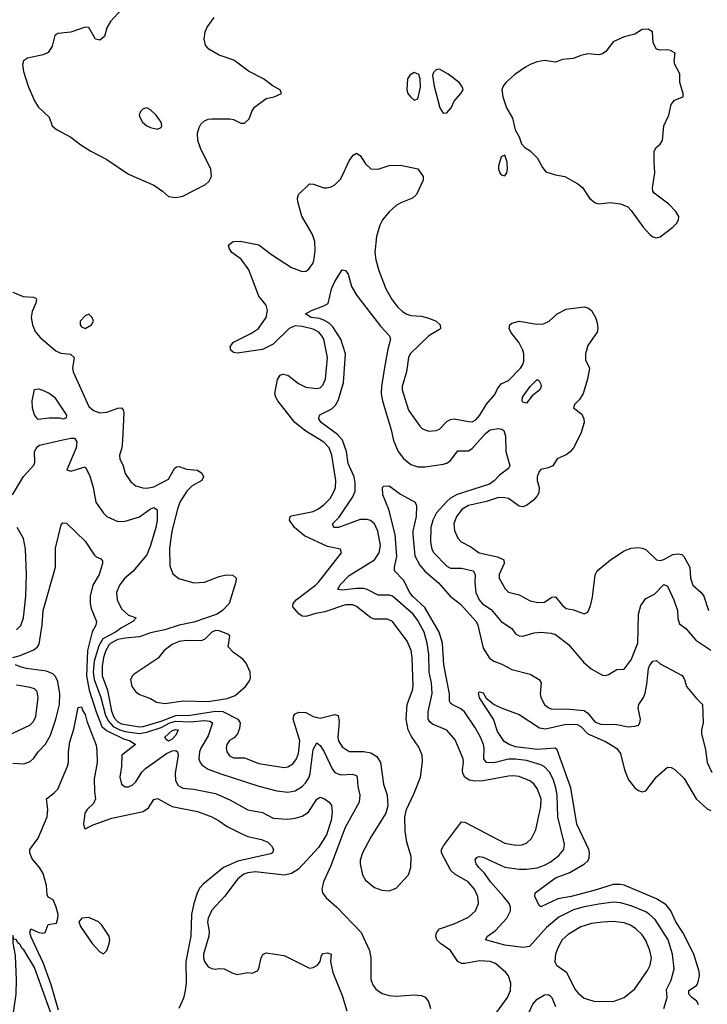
# Model space of a CAD drawing. Header units: inches. Extents: x 1384664 to 1536621, y 460766 to 646467.
# Tile 460 of 488: x 1485507 to 1489310, y 581833 to 587277. Entities that reach past the tile are written whole.
import ezdxf

# ---------------------------------------------------------------- set-up
doc = ezdxf.new("R2010")
doc.units = ezdxf.units.IN
doc.header["$MEASUREMENT"] = 0
doc.layers.add('B4588', color=7, linetype='Continuous')

msp = doc.modelspace()

# ---------------------------------------------------------------- linework, layer by layer
at = {"layer": 'B4588', "color": 5}
for points, elevation in [([(1486070, 587334.2), (1486010, 587267.7), (1485990, 587232.1), (1485975.8, 587184.2), (1485950, 587163.6), (1485926.2, 587170), (1485890, 587233.3), (1485870, 587236), (1485790, 587207.4), (1485718.5, 587201.5), (1485701, 587190), (1485687.7, 587130), (1485664.2, 587095.8), (1485637.6, 587082.4), (1485550, 587064.2), (1485527.7, 587050), (1485523, 587030), (1485527.7, 586990), (1485554, 586910), (1485588.6, 586828.6), (1485610, 586794.8), (1485670, 586738), (1485687.7, 586690), (1485710.4, 586670.4), (1485790, 586628.2), (1485845.5, 586585.5), (1485901.6, 586550), (1485990, 586504), (1486110, 586422.8), (1486250, 586362.4), (1486297.6, 586330), (1486330, 586300.5), (1486370, 586293.4), (1486410, 586301.5), (1486534.7, 586365.3), (1486556.1, 586383.9), (1486568.6, 586410), (1486563.7, 586450), (1486507.1, 586567.1), (1486492.5, 586610), (1486491, 586650), (1486499.2, 586680.8), (1486510, 586700.2), (1486530, 586717.5), (1486550, 586726.7), (1486570, 586729.3), (1486670, 586728.8), (1486690, 586725), (1486730, 586705.6), (1486750, 586704.9), (1486775.6, 586730), (1486791.1, 586770), (1486806.1, 586793.9), (1486870, 586841.3), (1486915.3, 586850), (1486955.3, 586870), (1486948, 586890), (1486908.7, 586910), (1486855.3, 586950), (1486773.1, 586993.1), (1486692.6, 587052.6), (1486610, 587080.6), (1486554.3, 587114.3), (1486535.9, 587135.9), (1486528.2, 587170), (1486532.8, 587210), (1486544.4, 587235.6), (1486583.7, 587290)], 720), ([(1485470, 585770.3), (1485526.3, 585746.3), (1485583.6, 585743.6), (1485596.9, 585736.9), (1485600.2, 585730), (1485597, 585710), (1485576.4, 585663.6), (1485571.5, 585630), (1485578.2, 585590), (1485592.9, 585552.9), (1485619.8, 585519.8), (1485706.4, 585446.4), (1485734.1, 585434.1), (1485788.1, 585428.1), (1485807.8, 585410), (1485798.7, 585350), (1485802.3, 585330), (1485890, 585137.7), (1485915.8, 585115.8), (1485950, 585104.2), (1485990, 585107), (1486050.2, 585130.2), (1486070, 585131.2), (1486079.3, 585119.3), (1486083.5, 585103.5), (1486076.8, 584950), (1486072.5, 584910), (1486059.5, 584870), (1486060.9, 584850), (1486079.8, 584810), (1486090, 584768.4), (1486121.6, 584721.6), (1486150, 584700.7), (1486188.1, 584688.1), (1486210, 584686.4), (1486250, 584693.5), (1486330, 584736.8), (1486363.9, 584796.1), (1486374.5, 584805.5), (1486390, 584806.2), (1486430, 584791.7), (1486490, 584787.2), (1486514.8, 584770), (1486524.7, 584750), (1486514, 584730), (1486461, 584699), (1486431.5, 584670), (1486393.3, 584610), (1486379.4, 584570), (1486348.1, 584450), (1486335.7, 584355.7), (1486337, 584257), (1486353.4, 584213.4), (1486387.2, 584187.2), (1486470, 584162.8), (1486530, 584167.8), (1486610, 584199.1), (1486650, 584208.4), (1486686.7, 584206.7), (1486703.8, 584190), (1486703, 584170), (1486665.1, 584050), (1486629.7, 584010), (1486598.9, 583990), (1486470, 583946.8), (1486390, 583929.7), (1486310, 583903.2), (1486230, 583886.9), (1486170, 583864.9), (1486090, 583858.5), (1486050, 583849.7), (1486011.2, 583830), (1486001, 583819), (1485983.1, 583790), (1485970.5, 583750), (1485963.5, 583703.5), (1485962.7, 583650), (1485993.4, 583570), (1486014.6, 583454.6), (1486030, 583417.5), (1486050, 583395.1), (1486070, 583384.9), (1486170, 583366.5), (1486190, 583368.9), (1486290, 583399.3), (1486370, 583430.8), (1486450, 583432.6), (1486590, 583454.6), (1486630, 583451.4), (1486713.6, 583410), (1486727.3, 583390), (1486722.6, 583357.4), (1486712.1, 583327.9), (1486693, 583307), (1486667.9, 583292.1), (1486653.6, 583270), (1486649.6, 583250), (1486652.2, 583230), (1486666.9, 583206.9), (1486690, 583195.3), (1486750, 583196.2), (1486830, 583165.4), (1486970, 583142.5), (1486990, 583145.5), (1487017.6, 583162.4), (1487038.9, 583190), (1487050, 583219.3), (1487055.9, 583290), (1487020.6, 583410), (1487022.8, 583430), (1487030, 583439.7), (1487050.9, 583449.1), (1487090, 583446.2), (1487130, 583424.6), (1487170, 583415.4), (1487250, 583436.1), (1487269.4, 583429.4), (1487274.4, 583394.4), (1487266.1, 583310), (1487270.2, 583290), (1487290, 583256.1), (1487330, 583230.2), (1487410, 583230.9), (1487450, 583223.5), (1487482.5, 583202.5), (1487502.8, 583170), (1487519.7, 583050), (1487539.6, 582990), (1487543.1, 582930), (1487532, 582890), (1487450, 582757.6), (1487403.2, 582670), (1487390.2, 582630), (1487390.2, 582610.2), (1487403.2, 582550), (1487420.3, 582520.3), (1487470, 582478.5), (1487510, 582464), (1487550, 582460.3), (1487590, 582474.9), (1487658, 582550), (1487671, 582589), (1487672.1, 582650), (1487649.1, 582729.1), (1487639.4, 582790), (1487638.3, 582870), (1487647, 582910), (1487690, 583000.7), (1487724.5, 583090), (1487735.9, 583175.9), (1487732.7, 583210), (1487715.5, 583255.6), (1487674.5, 583314.5), (1487656.2, 583350), (1487644.7, 583410), (1487650.6, 583490), (1487680.5, 583570), (1487683.6, 583590), (1487678.4, 583750), (1487671.9, 583790), (1487650, 583840.3), (1487569.4, 583949.4), (1487542.5, 583962.5), (1487470, 583962.9), (1487450, 583969.4), (1487370, 584032.7), (1487350, 584042.2), (1487310, 584041.6), (1487195.9, 584004.1), (1487145.6, 583994.4), (1487090, 583976.9), (1487070, 583979.6), (1487051.5, 583991.5), (1487018.6, 584030), (1487020.6, 584050), (1487036.2, 584070), (1487143.4, 584150), (1487162.7, 584170), (1487287.3, 584330), (1487282, 584350), (1487210, 584364.7), (1487083.1, 584423.1), (1487026.4, 584470), (1486998.8, 584510), (1487002.4, 584530), (1487010, 584534.7), (1487130, 584557.7), (1487156, 584570), (1487190, 584594.5), (1487224, 584630), (1487247.1, 584670), (1487253.5, 584690), (1487255, 584730), (1487234.5, 584870), (1487218.1, 584910), (1487190, 584941.7), (1487090, 585002), (1487029.3, 585049.3), (1486935, 585170), (1486923.4, 585190), (1486918.9, 585210), (1486932.6, 585287.4), (1486947.8, 585312.2), (1486962.9, 585317.1), (1486990, 585311.1), (1487050, 585265.5), (1487090, 585245), (1487150, 585237.6), (1487170, 585242), (1487184.4, 585255.6), (1487199, 585290), (1487209.2, 585410), (1487189.3, 585510), (1487178.8, 585530), (1487161.4, 585550), (1487130, 585565.5), (1487070, 585580), (1487030, 585583.7), (1486997.8, 585570), (1486910, 585483.4), (1486850, 585454.3), (1486710, 585432.8), (1486690, 585436.8), (1486675.1, 585450), (1486670.9, 585470), (1486690, 585494.5), (1486790, 585543.2), (1486827.8, 585570), (1486871.1, 585630), (1486877, 585670), (1486870, 585698.9), (1486829.5, 585749.5), (1486774.5, 585894.5), (1486732.5, 585952.5), (1486680.8, 585990), (1486668.2, 586010), (1486662, 586030), (1486665.1, 586034.9), (1486688.9, 586051.1), (1486726.7, 586053.3), (1486830, 586032.1), (1486899.7, 585979.7), (1487010, 585906.4), (1487070, 585884.4), (1487090, 585887.4), (1487103.8, 585896.2), (1487128.7, 585930), (1487133.8, 585946.2), (1487140.7, 585999.3), (1487138.9, 586050), (1487127.7, 586090), (1487068.4, 586191.6), (1487045.4, 586270), (1487043, 586290), (1487049.6, 586310), (1487109.6, 586370.4), (1487132.1, 586367.9), (1487190, 586347.6), (1487206.7, 586346.7), (1487230, 586352.6), (1487250, 586364.4), (1487283.5, 586396.5), (1487330, 586496.4), (1487351.2, 586528.8), (1487370, 586539.3), (1487390, 586526), (1487420.3, 586480.3), (1487450, 586453.4), (1487490, 586450.2), (1487550, 586470.2), (1487613, 586473), (1487710, 586452.2), (1487739.1, 586410), (1487738, 586390), (1487701.3, 586310), (1487679.5, 586290), (1487614.9, 586265.1), (1487590.1, 586249.9), (1487550, 586215.8), (1487514.2, 586170), (1487499.7, 586140.3), (1487481.2, 586078.8), (1487471.6, 585990), (1487476.6, 585950), (1487494.2, 585890), (1487531.8, 585790), (1487568, 585728), (1487597.2, 585690), (1487623.9, 585663.9), (1487648.8, 585648.8), (1487670, 585642.5), (1487730, 585637.7), (1487770, 585626.8), (1487810.2, 585610), (1487832.5, 585590), (1487834, 585570), (1487830, 585565), (1487770.1, 585529.9), (1487666.7, 585430), (1487657.7, 585410), (1487646.7, 585330), (1487622.7, 585250), (1487623.5, 585230), (1487658.1, 585118.1), (1487719.6, 585030), (1487734.7, 585014.7), (1487770, 585002.7), (1487810, 585005.2), (1487830, 585014), (1487870, 585055.2), (1487890, 585066.7), (1487909.4, 585070.6), (1487990, 585055), (1488010, 585054.2), (1488030, 585064.3), (1488053, 585090), (1488090, 585151), (1488135.4, 585204.6), (1488150, 585236), (1488170, 585264.4), (1488210, 585282), (1488277.4, 585350), (1488290.4, 585370), (1488295.8, 585390), (1488294.9, 585430), (1488290.4, 585450), (1488270.4, 585490), (1488224.2, 585550), (1488213.7, 585570), (1488219, 585590), (1488230, 585600.2), (1488270, 585609.6), (1488366.8, 585593.2), (1488403.7, 585596.3), (1488435.1, 585610), (1488480.5, 585650), (1488530, 585677.6), (1488630, 585690.3), (1488650, 585684.4), (1488670.5, 585670), (1488691.6, 585631.5), (1488701.5, 585601.5), (1488705.3, 585570), (1488702, 585550), (1488650, 585475.8), (1488636.9, 585430), (1488636.5, 585396.5), (1488658.7, 585350), (1488647.6, 585290), (1488623.9, 585210), (1488603.5, 585176.5), (1488575.5, 585150), (1488570.8, 585130.8), (1488615.8, 585095.8), (1488627.9, 585070), (1488629.1, 585050), (1488611.8, 584990), (1488571.2, 584910), (1488552, 584888), (1488530, 584872.2), (1488479.1, 584850), (1488456.5, 584810), (1488430, 584799.1), (1488390, 584790.6), (1488380, 584780), (1488369.6, 584750), (1488370.2, 584730), (1488380.5, 584690), (1488378, 584662), (1488370, 584644), (1488350, 584620.4), (1488310, 584590.8), (1488290, 584583.5), (1488270, 584588.4), (1488210, 584629), (1488190, 584634.4), (1488154.8, 584634.8), (1488090, 584614.1), (1487990, 584590.4), (1487955, 584570), (1487922.7, 584530), (1487909.3, 584490), (1487913, 584453), (1487930.3, 584410), (1487949.5, 584389.5), (1488002.1, 584362.1), (1488048.2, 584330), (1488150, 584307), (1488184.4, 584290), (1488187.1, 584270), (1488159.7, 584210), (1488159.7, 584190), (1488191.6, 584130), (1488210, 584111.6), (1488270, 584098.1), (1488330, 584064.4), (1488374.4, 584054.4), (1488410, 584057.4), (1488450, 584085.2), (1488470, 584085.4), (1488510, 584038.6), (1488530, 584022.3), (1488570, 584013.7), (1488630, 583992), (1488650, 584000.9), (1488663.9, 584036.1), (1488674.9, 584085.1), (1488690, 584208.5), (1488701.6, 584230), (1488775.7, 584290), (1488850, 584340.1), (1488890, 584354.7), (1488930, 584358.8), (1488950, 584355.9), (1488970, 584347.2), (1489030, 584291.3), (1489050, 584286.3), (1489070, 584292.3), (1489120.5, 584319.5), (1489150, 584324.3), (1489170, 584320.1), (1489181.4, 584310), (1489212.9, 584250), (1489217.7, 584190), (1489230.9, 584150.9), (1489276.1, 584110), (1489291.3, 584090), (1489316.1, 584010)], 680), ([(1488146, 581790), (1488205.1, 581870), (1488221, 581910), (1488223.1, 581950), (1488211.1, 581990), (1488196.4, 582010), (1488139, 582059), (1488110, 582070.5), (1488050, 582073.7), (1487970, 582058.5), (1487950, 582058.7), (1487929.8, 582070), (1487890, 582131.4), (1487834.2, 582170), (1487814.8, 582190), (1487809, 582210), (1487812.4, 582227.6), (1487829.3, 582250.7), (1487910, 582278.5), (1487990, 582315.2), (1488028.7, 582350), (1488044.6, 582390), (1488040.3, 582430), (1488022.2, 582470), (1487987.8, 582510), (1487913.2, 582553.2), (1487892.3, 582572.3), (1487839.6, 582670), (1487840.4, 582690), (1487850.4, 582710), (1487950, 582841.7), (1487970, 582840.2), (1488190, 582723.5), (1488250, 582712.7), (1488284.6, 582715.4), (1488310, 582724.4), (1488338.3, 582750), (1488362.9, 582797.1), (1488390, 582927.3), (1488391.4, 582970), (1488370, 583027.1), (1488351.5, 583051.5), (1488328.9, 583068.9), (1488270, 583091.9), (1488236.7, 583096.7), (1488210, 583095), (1488070, 583068.7), (1488030, 583067.2), (1487992.6, 583072.6), (1487970, 583089), (1487958.4, 583110), (1487955.8, 583130), (1487961.9, 583170), (1487959.5, 583190), (1487915.5, 583295.5), (1487870, 583349.1), (1487790, 583381.7), (1487775.2, 583395.2), (1487767.3, 583410), (1487766.1, 583450), (1487788.4, 583551.6), (1487785, 583610), (1487772.7, 583670), (1487769.9, 583769.9), (1487760.9, 583830), (1487744.7, 583890), (1487710, 583955.9), (1487683, 583990), (1487570, 584089.2), (1487550, 584095.6), (1487490, 584094.7), (1487430, 584127.5), (1487410, 584132.3), (1487370, 584133.1), (1487290, 584123), (1487267.1, 584127.1), (1487277.3, 584150), (1487330, 584204.7), (1487470, 584291.1), (1487495.3, 584330), (1487502.2, 584370), (1487487.5, 584450), (1487469.9, 584489.9), (1487448.3, 584508.3), (1487430, 584514.5), (1487390, 584513), (1487269.9, 584469.9), (1487245.6, 584470), (1487237.2, 584490), (1487274, 584526), (1487350, 584639.7), (1487362, 584670), (1487363, 584717), (1487356.6, 584750), (1487323.9, 584823.9), (1487315.3, 584890), (1487292.4, 584952.4), (1487264.6, 584984.6), (1487174, 585050), (1487161.5, 585070), (1487161.8, 585078.2), (1487167.1, 585092.8), (1487234.1, 585125.9), (1487254.1, 585145.9), (1487268.8, 585171.2), (1487297.5, 585270), (1487308.9, 585430), (1487283.7, 585510), (1487239.4, 585579.4), (1487218.8, 585598.8), (1487190, 585616), (1487164.8, 585624.8), (1487119.3, 585630), (1487087.6, 585650), (1487121.2, 585670), (1487190, 585694.6), (1487212.8, 585707.2), (1487232.4, 585790), (1487250, 585830.5), (1487290, 585894), (1487310, 585890.8), (1487324.4, 585870), (1487342.9, 585802.9), (1487372.1, 585752.1), (1487502.1, 585582.1), (1487552.9, 585530), (1487559, 585510), (1487543.9, 585456.1), (1487525.3, 585354.7), (1487509.1, 585250), (1487507.4, 585210), (1487513.9, 585170), (1487562.4, 585010), (1487574.8, 584950), (1487600.2, 584890), (1487630, 584850.2), (1487670, 584818.4), (1487710, 584804.3), (1487750, 584805), (1487850, 584819), (1487870, 584825.4), (1487890, 584839.6), (1487930, 584894.2), (1487990, 584893.5), (1488010, 584907), (1488084.5, 584990), (1488110, 585008.7), (1488156.2, 585016.2), (1488173.5, 585013.5), (1488185.1, 585005.1), (1488194.4, 584974.4), (1488196.6, 584890), (1488217.6, 584810), (1488210, 584795.6), (1488161.6, 584758.4), (1488132.2, 584727.8), (1488105.2, 584710), (1487927.3, 584652.7), (1487890, 584631.3), (1487867.7, 584612.3), (1487812.7, 584550), (1487792.7, 584510), (1487781.8, 584470), (1487779.6, 584390), (1487787.3, 584350), (1487797.3, 584330), (1487870, 584256.1), (1487890, 584245.6), (1487950, 584244.9), (1488015.3, 584230), (1488025.9, 584210), (1488024.3, 584164.3), (1488030.2, 584110.2), (1488048, 584070), (1488066.6, 584046.6), (1488115.7, 584015.7), (1488170, 583949.1), (1488230, 583911.7), (1488250, 583882), (1488270, 583871.1), (1488290, 583869.3), (1488352.9, 583887.1), (1488388.8, 583891.2), (1488446, 583886), (1488470, 583878.3), (1488543.4, 583823.4), (1488625, 583725), (1488667.5, 583687.5), (1488730, 583653.2), (1488750, 583651.7), (1488764.1, 583655.9), (1488810, 583683.8), (1488850, 583686.8), (1488890, 583737), (1488926.3, 583830), (1488929.8, 583990), (1488942.1, 584037.9), (1488970, 584077.7), (1489018.7, 584101.3), (1489070, 584154), (1489090, 584145.5), (1489125.2, 584070), (1489145.7, 584010), (1489146.5, 583966.5), (1489157.3, 583937.3), (1489191.5, 583911.5), (1489246.1, 583846.1), (1489330, 583791.7)], 660), ([(1485468.2, 584650), (1485527.9, 584752.1), (1485585.6, 584814.4), (1485591.6, 584828.4), (1485588.5, 584890), (1485603.7, 584916.3), (1485616.1, 584923.9), (1485745.1, 584954.9), (1485790, 584963.7), (1485810, 584963), (1485823.1, 584943.1), (1485819.1, 584910), (1485768.1, 584788.1), (1485790, 584781.5), (1485870, 584804.7), (1485894.6, 584754.6), (1485913.5, 584690), (1485929.2, 584610), (1485970, 584548.7), (1485990, 584530.3), (1486050, 584503.5), (1486090, 584503.8), (1486170, 584529.4), (1486230, 584573.2), (1486250, 584579.2), (1486267.7, 584567.7), (1486267, 584510), (1486260.1, 584470), (1486231.1, 584370), (1486210, 584318.5), (1486133.7, 584226.3), (1486088.1, 584190), (1486059.7, 584150), (1486042, 584110), (1486045.8, 584070), (1486070, 584019.5), (1486110, 583985.4), (1486150.8, 583970), (1486132.7, 583950), (1486070, 583914.3), (1486036.9, 583890), (1485966.9, 583853.1), (1485944.5, 583815.5), (1485920, 583730), (1485912.8, 583670), (1485918.5, 583630), (1485955.3, 583530), (1485982.4, 583430), (1485998.1, 583398.1), (1486023.8, 583370), (1486061.4, 583350), (1486090, 583341.5), (1486170, 583330.4), (1486210, 583337.2), (1486290, 583364.1), (1486337.9, 583390), (1486370, 583399.6), (1486450, 583394.8), (1486530, 583403.1), (1486559.4, 583399.4), (1486573.1, 583390), (1486550, 583318), (1486508.9, 583250), (1486502.1, 583230), (1486498.6, 583190), (1486505, 583170), (1486515.7, 583155.7), (1486550, 583132.5), (1486614.4, 583110), (1486830, 583039.5), (1486930, 583013.6), (1486990, 583006.7), (1487030, 583013.6), (1487070, 583036.8), (1487090, 583059), (1487107.6, 583090), (1487113.4, 583110), (1487130, 583242), (1487150, 583279.5), (1487170, 583264), (1487190, 583232.1), (1487235.4, 583135.4), (1487250, 583114.8), (1487281.8, 583101.8), (1487346.3, 583106.3), (1487370, 583097.7), (1487374.4, 583090), (1487378, 583038), (1487388.7, 582990), (1487385.4, 582950), (1487307.8, 582810), (1487225.7, 582594.3), (1487187.1, 582510), (1487178.2, 582470), (1487181.8, 582450), (1487201.6, 582421.6), (1487262, 582370), (1487396.5, 582230), (1487442.4, 582130), (1487449.2, 582090), (1487450.2, 581970.2), (1487460.2, 581940.2), (1487476.2, 581916.2), (1487512.7, 581892.7), (1487550, 581882), (1487590, 581878.2), (1487690, 581885.7), (1487730, 581881.5), (1487750, 581872.3), (1487768.3, 581848.4), (1487779.5, 581810)], 660), ([(1489069.9, 581810.1), (1489087.9, 581870), (1489084.5, 581915.5), (1489110, 581966), (1489126.9, 582030), (1489117.5, 582110), (1489093.7, 582190), (1489021.5, 582301.5), (1488991.4, 582330), (1488970, 582343.6), (1488890, 582377.9), (1488830, 582394.9), (1488790, 582397.1), (1488710, 582386.8), (1488630, 582372), (1488570, 582355.2), (1488490, 582315.6), (1488421.4, 582258.6), (1488327.7, 582152.3), (1488292.1, 582147.9), (1488190, 582159.3), (1488084.2, 582190), (1488094.7, 582210), (1488138.5, 582241.5), (1488200.7, 582310), (1488222.3, 582350), (1488222.6, 582370), (1488215.2, 582390), (1488183.6, 582430), (1488110.5, 582510), (1488078.1, 582558.1), (1488046, 582590), (1488032.2, 582610), (1488027.1, 582632.9), (1488035.1, 582644.9), (1488048.7, 582650), (1488070, 582646.9), (1488190, 582591.8), (1488270, 582580.9), (1488310, 582580.4), (1488370, 582588.3), (1488410, 582601.9), (1488441, 582619), (1488490, 582656.5), (1488516.5, 582690), (1488521.1, 582718.9), (1488484.3, 582870), (1488480.1, 582990), (1488472.6, 583030), (1488457.3, 583077.3), (1488437, 583117), (1488410, 583146.4), (1488390, 583156.6), (1488310, 583180.9), (1488250, 583189.5), (1488210, 583188.2), (1488130, 583169.1), (1488090, 583170.7), (1488075.2, 583190), (1488076.6, 583250), (1488072.1, 583270), (1488054.1, 583314.1), (1488024.9, 583364.8), (1487967, 583450), (1487947.3, 583467.3), (1487898.9, 583490), (1487890, 583498.9), (1487884.9, 583510), (1487884.9, 583550), (1487853, 583710), (1487845.4, 583830), (1487827.8, 583890), (1487747.7, 584027.7), (1487680.4, 584090), (1487664.3, 584110), (1487630, 584177.7), (1487579.7, 584230), (1487579.8, 584250), (1487593.1, 584310), (1487583.2, 584430), (1487549.2, 584569.2), (1487515.1, 584650), (1487514, 584690), (1487521.5, 584698.5), (1487550, 584699.3), (1487613.7, 584653.7), (1487694.8, 584610), (1487702, 584590), (1487700.8, 584530), (1487681.6, 584450), (1487682.3, 584430), (1487693.5, 584313.5), (1487721, 584261), (1487747.8, 584227.8), (1487823.8, 584163.8), (1487887.5, 584090), (1487946.2, 584046.2), (1488031.4, 583950), (1488040.4, 583930), (1488070, 583801.5), (1488106.4, 583746.4), (1488130, 583730.2), (1488173.6, 583713.6), (1488230, 583684.3), (1488330, 583658.8), (1488381.1, 583630), (1488392, 583610), (1488386.1, 583550), (1488389.5, 583530), (1488410, 583490.2), (1488430, 583473.4), (1488450, 583465.9), (1488530, 583467.3), (1488630, 583456.9), (1488650, 583442.8), (1488690, 583393.6), (1488721.6, 583381.6), (1488810, 583380.1), (1488872.1, 583367.9), (1488909.7, 583370.3), (1488930, 583377.3), (1488936.9, 583390), (1488940.5, 583410), (1488928.5, 583470), (1488931.1, 583490), (1488956.8, 583530), (1488966.5, 583553.5), (1488976.8, 583603.2), (1488984.4, 583690), (1488990, 583704.7), (1489010, 583730.2), (1489030, 583734.3), (1489050, 583715.8), (1489171.7, 583651.7), (1489184.4, 583630), (1489196.2, 583590), (1489250, 583523.2), (1489284.6, 583490), (1489287.8, 583390), (1489278, 583350), (1489278.3, 583330), (1489300.2, 583240.2), (1489309.4, 583170), (1489335, 583115)], 640), ([(1485469, 583751), (1485510, 583761.1), (1485586.4, 583793.6), (1485606, 583810), (1485614.8, 583825.2), (1485631.8, 583931.8), (1485637.9, 584010), (1485706, 584250), (1485705.2, 584354.8), (1485736.5, 584483.5), (1485745.2, 584494.8), (1485766.3, 584493.7), (1485870, 584394), (1485918.7, 584318.7), (1485930, 584308), (1485955.6, 584295.6), (1485964.5, 584284.5), (1485965.5, 584270), (1485947.6, 584210), (1485911.1, 584150), (1485897.3, 584090), (1485897, 584050), (1485902.3, 584022.3), (1485932.6, 583950), (1485927.7, 583930), (1485907.5, 583892.5), (1485882.5, 583790), (1485876.8, 583650), (1485891.6, 583570), (1485930.3, 583450), (1485961.8, 583370), (1485987.4, 583347.4), (1486081.5, 583301.5), (1486118.9, 583290), (1486147.4, 583270), (1486072.6, 583210), (1486071.2, 583148.8), (1486060.9, 583090), (1486070.6, 583050), (1486090, 583036.4), (1486110, 583035.8), (1486130, 583045.3), (1486150, 583063.8), (1486182.4, 583117.6), (1486203.3, 583136.7), (1486319.5, 583220.5), (1486350, 583235), (1486370, 583237.2), (1486379.6, 583230), (1486383.2, 583210), (1486366.9, 583110), (1486368.2, 583070), (1486383.7, 583043.7), (1486409.1, 583029.1), (1486470, 583023.3), (1486590, 582998.8), (1486670, 582963), (1486770, 582907.7), (1486850, 582893.1), (1486910, 582862.7), (1486990, 582856.6), (1487030, 582861.6), (1487070, 582873.4), (1487104.2, 582895.8), (1487150, 582967.2), (1487170, 582978.7), (1487192.7, 582970), (1487218.4, 582950), (1487232.5, 582932.5), (1487235.3, 582895.3), (1487230.9, 582850), (1487203.3, 582770), (1487159.3, 582700.7), (1487050, 582580.2), (1487010, 582555.6), (1486972.2, 582547.8), (1486810, 582566.5), (1486770, 582560.8), (1486747.9, 582552.1), (1486713.5, 582526.5), (1486640.2, 582430), (1486570, 582354.2), (1486550.2, 582310), (1486546.5, 582286.5), (1486555.3, 582235.3), (1486554.3, 582210), (1486524.8, 582110), (1486524.3, 582090), (1486530, 582070.6), (1486550, 582040.5), (1486570, 582030.4), (1486587.7, 582027.7), (1486610, 582032), (1486638, 582030), (1486685.4, 582005.4), (1486710, 581998.5), (1486770, 582008.2), (1486794, 582006), (1486822, 582018), (1486829.4, 582030.6), (1486842, 582090), (1486851.9, 582108.1), (1486870, 582118), (1486970, 582102.3), (1487110, 582032.4), (1487130, 582036.5), (1487155.1, 582050), (1487169.6, 582070), (1487177, 582103), (1487186.3, 582113.7), (1487210, 582117.1), (1487230, 582110.4), (1487226.7, 582070), (1487240.1, 582010), (1487290, 581882.8), (1487317.3, 581797.3)], 640), ([(1485490, 583904.5), (1485513, 583927), (1485528.4, 583970), (1485542.1, 584090), (1485544.7, 584210), (1485540.2, 584350), (1485528.4, 584408.4), (1485493.3, 584470)], 660), ([(1485470, 583165.8), (1485530, 583162.6), (1485565.1, 583174.9), (1485585.5, 583194.5), (1485608.7, 583230), (1485650, 583271.6), (1485678.4, 583321.6), (1485707.4, 583410), (1485727.5, 583490), (1485729.5, 583549.4), (1485718.3, 583618.3), (1485704.8, 583644.8), (1485690, 583660.5), (1485655.3, 583675.3), (1485545.2, 583690), (1485510, 583699.4), (1485483.6, 583710)], 640), ([(1485410, 583305.6), (1485562.7, 583377.3), (1485583, 583397), (1485595.9, 583424.1), (1485609.8, 583530), (1485603.4, 583563.4), (1485590, 583577.8), (1485565.7, 583585.7), (1485490, 583597.6)], 660), ([(1489262.2, 581830), (1489252.9, 581850), (1489224, 581870), (1489208.2, 581890), (1489208.6, 581910), (1489250, 581936.5), (1489258, 581950), (1489266.8, 581990), (1489264.9, 582015.1), (1489235.8, 582110), (1489174.3, 582230), (1489135.5, 582290), (1489108.2, 582350), (1489082.6, 582382.6), (1489030, 582416.3), (1488850, 582491.3), (1488830, 582496), (1488790, 582494.9), (1488690, 582463.8), (1488557.6, 582430), (1488483.7, 582416.3), (1488390, 582371.5), (1488380.3, 582380.3), (1488356.4, 582430), (1488357.4, 582450), (1488470, 582533.2), (1488550, 582561.9), (1488630.8, 582610), (1488651.6, 582628.4), (1488657.6, 582642.4), (1488659.6, 582670), (1488654.9, 582690), (1488589.4, 582830), (1488555.2, 583030), (1488480.2, 583240.2), (1488468.7, 583250), (1488370, 583242.7), (1488250, 583257.6), (1488214.5, 583270), (1488186.3, 583286.3), (1488150, 583341.1), (1488128.5, 583410), (1488050, 583527), (1488044.5, 583555.5), (1488050, 583561), (1488070, 583554.8), (1488086.7, 583526.7), (1488131.7, 583491.7), (1488170, 583472.2), (1488270, 583435.6), (1488382.5, 583362.5), (1488416.3, 583356.3), (1488530, 583382.7), (1488590, 583380.3), (1488610, 583368.4), (1488649.2, 583329.2), (1488746.6, 583286.6), (1488784.9, 583264.9), (1488810, 583247.6), (1488830, 583220.3), (1488851.9, 583130), (1488874.9, 583074.9), (1488910, 583030.2), (1488930, 583015.9), (1488950, 583008.4), (1488970, 583014.4), (1489030, 583091.6), (1489090, 583145), (1489110, 583143), (1489130, 583131.4), (1489182.5, 583082.6), (1489249.6, 582969.6), (1489310, 582913.4), (1489330, 582904.2)], 620), ([(1485721.5, 581801.5), (1485680.5, 581940.5), (1485638.1, 582058.1), (1485570, 582203.6), (1485563.5, 582230), (1485569.3, 582250.7), (1485614, 582230), (1485633.2, 582226.8), (1485648.9, 582231.1), (1485665.6, 582274.4), (1485710, 582282), (1485719, 582310), (1485719.3, 582330), (1485709.5, 582370), (1485692, 582410), (1485665, 582425), (1485658.4, 582438.4), (1485655.2, 582490), (1485636.5, 582556.5), (1485617.1, 582590), (1485577, 582637), (1485563.4, 582670), (1485563.4, 582690), (1485610, 582751.5), (1485659.4, 582870), (1485662.9, 582910), (1485654.7, 582970), (1485698.1, 583001.9), (1485717.5, 583022.5), (1485771.9, 583150), (1485777.4, 583170), (1485777.7, 583230), (1485785.3, 583285.3), (1485806.3, 583353.7), (1485830, 583474.8), (1485850, 583477.3), (1485855.9, 583455.9), (1485870, 583435.5), (1485878.7, 583398.7), (1485930, 583266), (1485934, 583234), (1485935.2, 583170), (1485919.8, 583080.2), (1485920.8, 583010), (1485926.2, 582970), (1485916.3, 582943.7), (1485880.8, 582910), (1485868.4, 582890), (1485859.5, 582830), (1485865.7, 582805.7), (1485870, 582803.8), (1485914.6, 582825.4), (1486017.2, 582862.8), (1486190, 582898.5), (1486220.2, 582919.8), (1486250, 582965.3), (1486270, 582971.4), (1486350, 582926), (1486490, 582899.8), (1486570.3, 582870), (1486607.4, 582850), (1486655.5, 582815.5), (1486735.2, 582775.2), (1486770, 582760.5), (1486844.7, 582744.7), (1486880.5, 582730), (1486900.5, 582710), (1486910.5, 582690), (1486904.9, 582670), (1486894.1, 582665.9), (1486714.5, 582625.5), (1486634, 582590), (1486522.1, 582497.9), (1486503.1, 582476.9), (1486490, 582452.6), (1486470, 582391.2), (1486456.7, 582330), (1486453.6, 582210), (1486425.6, 582070), (1486427.8, 581950), (1486423, 581910), (1486413.4, 581866.6), (1486387, 581810)], 620), ([(1485691.6, 581748.4), (1485590, 582037.4), (1485530, 582134.2), (1485521, 582141), (1485510, 582161.6), (1485494.6, 582174.6), (1485490, 582189.2), (1485474.2, 582194.2), (1485470, 582213.2), (1485470, 582172), (1485483.2, 582103.2), (1485488.2, 581968.2), (1485485.4, 581890), (1485471.4, 581788.6)], 640), ([(1488325.7, 581790), (1488345.4, 581834.6), (1488370, 581862), (1488410, 581886), (1488430, 581888.1), (1488440.5, 581880.5), (1488450.1, 581870.1), (1488470, 581821.5)], 640)]:
    msp.add_lwpolyline(points, dxfattribs=dict(at, elevation=elevation))
for points, elevation in [([(1488984.2, 587224.2), (1488950, 587223.9), (1488910, 587196.9), (1488850, 587182.6), (1488790, 587154.3), (1488750, 587100.7), (1488730, 587088.3), (1488710, 587083.5), (1488650, 587088), (1488610, 587079.7), (1488570, 587063), (1488510, 587057.4), (1488470, 587042.4), (1488410, 587051.1), (1488370, 587044), (1488330.2, 587029.8), (1488305.7, 587014.3), (1488246.6, 586973.4), (1488196, 586930), (1488181, 586910), (1488174.8, 586890), (1488178.8, 586850), (1488199.1, 586790), (1488233.3, 586733.3), (1488248.6, 586668.6), (1488270.4, 586630), (1488283, 586590), (1488302, 586570), (1488331.3, 586551.3), (1488371.3, 586511.3), (1488399.3, 586459.3), (1488416.8, 586436.8), (1488470, 586419.1), (1488522, 586410), (1488594.8, 586370), (1488620.7, 586350), (1488658.8, 586290), (1488690, 586264), (1488710, 586259.1), (1488772.9, 586267.1), (1488830, 586259.1), (1488870, 586243), (1488890, 586223), (1488956.5, 586130), (1488993, 586090), (1489010, 586077.3), (1489030, 586070.8), (1489050, 586077.2), (1489119.1, 586130), (1489139.5, 586150), (1489151.9, 586170), (1489152.1, 586190), (1489136.7, 586216.7), (1489096.9, 586256.9), (1489017.2, 586317.3), (1489009.6, 586330), (1489008.1, 586348.1), (1489021, 586430), (1489015.6, 586490), (1489017.3, 586550), (1489027.2, 586570), (1489050, 586588.3), (1489061.7, 586610), (1489069.8, 586690.2), (1489098, 586750), (1489111.1, 586808.9), (1489128.5, 586831.5), (1489176, 586850), (1489176.8, 586870), (1489158, 586930), (1489158.5, 586978.5), (1489130.7, 587030), (1489127.1, 587050), (1489132.9, 587092.9), (1489107.4, 587107.4), (1489090, 587110.8), (1489050, 587108.5), (1489030, 587115.1), (1489011, 587150), (1489006.6, 587210)], 720), ([(1487690, 586984.4), (1487667, 586973), (1487652.9, 586950), (1487649.2, 586890), (1487654.6, 586870), (1487670, 586848.5), (1487690, 586832.2), (1487710, 586839.5), (1487723.3, 586903.3), (1487722.5, 586950), (1487714.8, 586974.8)], 720), ([(1487830, 587003.9), (1487810, 587000.5), (1487795.5, 586984.5), (1487791, 586969), (1487800.3, 586910), (1487831.9, 586790), (1487850, 586759.8), (1487870, 586762.2), (1487893.6, 586790), (1487910, 586826.4), (1487947, 586870), (1487959.3, 586890), (1487957.5, 586897.5), (1487953.2, 586910), (1487937.2, 586930), (1487876.6, 586976.6)], 720), ([(1486210, 586789.2), (1486190, 586785.2), (1486174.8, 586770), (1486167.3, 586750), (1486170, 586742), (1486186.8, 586710), (1486210, 586690.8), (1486230, 586680.7), (1486268.7, 586671.3), (1486290, 586682), (1486294, 586690), (1486289, 586710), (1486277.2, 586730), (1486262.7, 586750), (1486230, 586779.3)], 740), ([(1488190, 586528.7), (1488170, 586519), (1488155.8, 586470), (1488155.8, 586450), (1488162.4, 586430), (1488170, 586419.1), (1488190, 586414.8), (1488200.9, 586430), (1488205.1, 586450), (1488202.9, 586490)], 720), ([(1485890, 585648.7), (1485870, 585640.7), (1485842.4, 585610), (1485841.6, 585590), (1485850, 585579.1), (1485870, 585569.2), (1485903.7, 585590), (1485916, 585610), (1485908.7, 585630)], 720), ([(1485750, 585069), (1485730, 585074), (1485670, 585074), (1485610, 585066), (1485606, 585070), (1485590, 585093.2), (1485578, 585130), (1485576.9, 585170), (1485590, 585232), (1485610, 585236), (1485630, 585230.8), (1485670, 585212.2), (1485700.4, 585190), (1485766, 585090), (1485763.6, 585076.4)], 660), ([(1488310, 585157.4), (1488290, 585162.4), (1488286.2, 585170), (1488289.1, 585190), (1488329.8, 585250), (1488370, 585287.3), (1488380.7, 585280.7), (1488390, 585262), (1488391.6, 585250), (1488383.7, 585230), (1488341.7, 585198.3)], 660), ([(1486590, 583899.6), (1486570, 583891.3), (1486530, 583850.9), (1486510, 583842.7), (1486430, 583845.4), (1486390, 583838.4), (1486350, 583822.4), (1486305.9, 583790), (1486273.3, 583746.6), (1486141.3, 583658.7), (1486130.5, 583649.5), (1486120.1, 583630), (1486127.5, 583590), (1486150, 583560.6), (1486170, 583546.2), (1486230, 583523.5), (1486263.5, 583503.5), (1486310, 583496.6), (1486412, 583512), (1486550, 583507.8), (1486655.1, 583524.9), (1486698.8, 583541.2), (1486756, 583590), (1486778.2, 583621.8), (1486783.3, 583636.7), (1486782.9, 583670), (1486759.8, 583719.8), (1486742.1, 583742.1), (1486690, 583779.3), (1486660.4, 583810), (1486668.8, 583870), (1486659.1, 583879.1), (1486610, 583898.1)], 720), ([(1486330, 583288.7), (1486316.6, 583296.6), (1486309.8, 583310), (1486350, 583347.1), (1486370, 583353.1), (1486384.4, 583350), (1486370, 583321.8), (1486350, 583299.8)], 640), ([(1485890, 582312.3), (1485850.1, 582309.9), (1485834.7, 582290), (1485843, 582263), (1485908.8, 582168.8), (1485950, 582123.8), (1485970, 582111.7), (1485989, 582131), (1486002.8, 582170), (1486006.6, 582190), (1486002.4, 582210), (1485961.8, 582270), (1485943.1, 582290)], 620), ([(1488790, 582290.4), (1488730, 582288), (1488670, 582279.6), (1488610, 582260.8), (1488540.4, 582219.6), (1488507.7, 582190), (1488484.6, 582150), (1488470.2, 582110), (1488466.5, 582070), (1488470, 582060.7), (1488476.4, 582050), (1488531.7, 582011.7), (1488577.5, 581917.5), (1488595.6, 581895.6), (1488630, 581868), (1488682, 581850), (1488790, 581849.1), (1488849.8, 581870.2), (1488910, 581918.7), (1488980.4, 582019.6), (1488994.6, 582050), (1489001.4, 582090), (1488992.6, 582130), (1488970, 582186.3), (1488950, 582217.1), (1488914.8, 582250), (1488884.7, 582270), (1488850, 582283.2)], 660)]:
    msp.add_lwpolyline(points, close=True, dxfattribs=dict(at, elevation=elevation))

doc.saveas('drawing.dxf')
